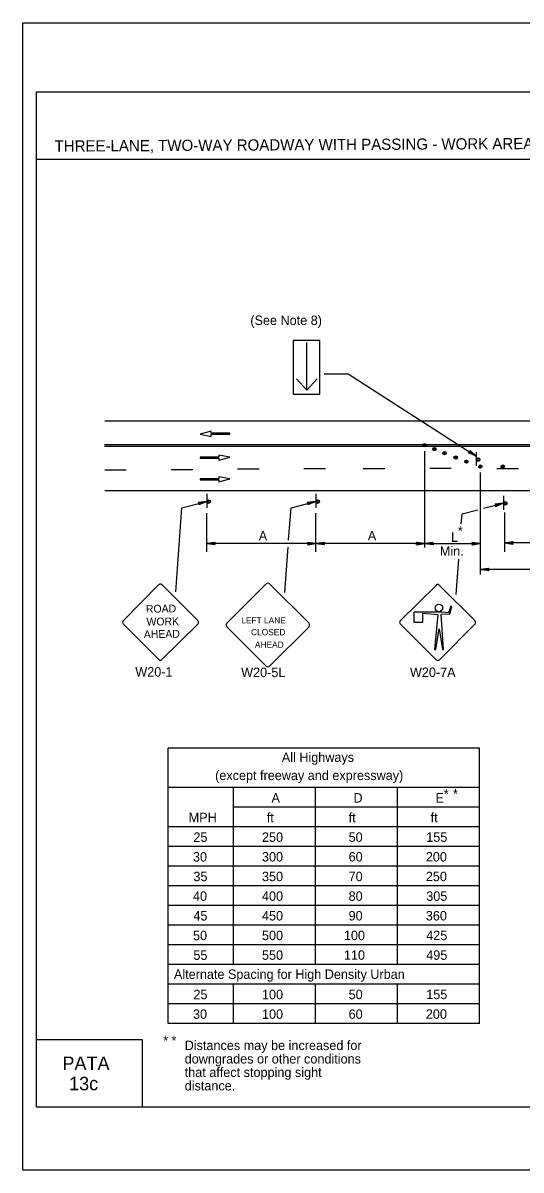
# Model space of a CAD drawing. Extents: x -14145 to -13662, y 30244 to 30661.
# Drawn here: x -13824.17 to -13813.1, y 30424.81 to 30450.31 of the extents above; entities that cross this region are included whole.
import ezdxf

# ---------------------------------------------------------------- set-up
doc = ezdxf.new("R2010")
doc.units = 0
for name, color, linetype in [('1', 7, 'Continuous'), ('10', 7, 'Continuous'), ('2', 7, 'Continuous'), ('3', 7, 'Continuous'), ('4', 7, 'Continuous'), ('61', 7, 'Continuous')]:
    doc.layers.add(name, color=color, linetype=linetype)

msp = doc.modelspace()

# ---------------------------------------------------------------- linework, layer by layer
at = {"layer": '1'}
for p, q in [((-13818.166, 30443.247), (-13818.166, 30442.055)), ((-13817.573, 30443.247), (-13818.166, 30443.247)), ((-13817.866, 30442.145), (-13817.866, 30443.202)), ((-13817.573, 30442.055), (-13817.573, 30443.247)), ((-13817.474, 30442.51), (-13816.943, 30442.51)), ((-13816.943, 30442.51), (-13814.096, 30440.677)), ((-13817.866, 30442.145), (-13818.091, 30442.392)), ((-13817.633, 30442.392), (-13817.866, 30442.145)), ((-13818.166, 30442.055), (-13817.573, 30442.055)), ((-13822.356, 30441.46), (-13793.816, 30441.46)), ((-13819.991, 30441.229), (-13820.233, 30441.163)), ((-13820.233, 30441.163), (-13819.989, 30441.117)), ((-13819.991, 30441.184), (-13819.991, 30441.229)), ((-13819.575, 30441.184), (-13819.991, 30441.184)), ((-13819.989, 30441.117), (-13819.989, 30441.162)), ((-13819.989, 30441.162), (-13819.575, 30441.162)), ((-13819.575, 30441.162), (-13819.575, 30441.184)), ((-13822.357, 30440.938), (-13806.484, 30440.938)), ((-13822.357, 30440.896), (-13806.484, 30440.896)), ((-13819.819, 30440.653), (-13820.233, 30440.653)), ((-13820.233, 30440.653), (-13820.233, 30440.631)), ((-13820.233, 30440.631), (-13819.816, 30440.631)), ((-13819.575, 30440.652), (-13819.819, 30440.698)), ((-13819.819, 30440.698), (-13819.819, 30440.653)), ((-13819.816, 30440.586), (-13819.575, 30440.652)), ((-13819.816, 30440.631), (-13819.816, 30440.586)), ((-13815.243, 30438.649), (-13815.243, 30440.787)), ((-13814.095, 30440.774), (-13814.095, 30440.462)), ((-13820.4, 30440.374), (-13820.88, 30440.374)), ((-13818.924, 30440.386), (-13819.404, 30440.386)), ((-13817.448, 30440.398), (-13817.928, 30440.398)), ((-13816.128, 30440.392), (-13816.608, 30440.392)), ((-13814.652, 30440.404), (-13815.132, 30440.404)), ((-13813.158, 30440.392), (-13813.638, 30440.392)), ((-13821.876, 30440.362), (-13822.356, 30440.362)), ((-13819.819, 30440.172), (-13820.233, 30440.172)), ((-13820.233, 30440.172), (-13820.233, 30440.15)), ((-13820.233, 30440.15), (-13819.816, 30440.15)), ((-13819.575, 30440.171), (-13819.819, 30440.217)), ((-13819.819, 30440.217), (-13819.819, 30440.172)), ((-13819.816, 30440.104), (-13819.575, 30440.171)), ((-13819.816, 30440.15), (-13819.816, 30440.104)), ((-13814.002, 30438.048), (-13814.002, 30440.314)), ((-13822.356, 30439.912), (-13793.816, 30439.912)), ((-13820.638, 30439.531), (-13820.091, 30439.671)), ((-13820.085, 30439.838), (-13820.085, 30439.526)), ((-13818.214, 30439.531), (-13817.667, 30439.671)), ((-13817.661, 30439.838), (-13817.661, 30439.526)), ((-13813.935, 30439.519), (-13813.497, 30439.631)), ((-13813.491, 30439.798), (-13813.491, 30439.486)), ((-13820.775, 30437.661), (-13820.638, 30439.531)), ((-13820.085, 30438.553), (-13820.085, 30439.409)), ((-13818.267, 30438.81), (-13818.214, 30439.531)), ((-13817.661, 30438.553), (-13817.661, 30439.409)), ((-13814.429, 30439.174), (-13814.412, 30439.396)), ((-13814.412, 30439.397), (-13814.062, 30439.486)), ((-13813.461, 30438.549), (-13813.461, 30439.423)), ((-13817.661, 30438.733), (-13820.085, 30438.733)), ((-13818.352, 30437.648), (-13818.278, 30438.655)), ((-13815.237, 30438.733), (-13817.661, 30438.733)), ((-13815.461, 30438.733), (-13814.008, 30438.733)), ((-13811.001, 30438.747), (-13813.461, 30438.747)), ((-13814.544, 30437.6), (-13814.486, 30438.39)), ((-13811.001, 30438.157), (-13814.002, 30438.157)), ((-13821.15, 30437.82), (-13821.945, 30437.017)), ((-13820.281, 30437.017), (-13821.084, 30437.82)), ((-13818.766, 30437.838), (-13819.643, 30436.961)), ((-13818.766, 30437.838), (-13819.643, 30436.961)), ((-13817.813, 30436.961), (-13818.691, 30437.838)), ((-13814.984, 30437.809), (-13815.787, 30437.014)), ((-13814.122, 30437.014), (-13814.924, 30437.809)), ((-13814.122, 30437.014), (-13814.924, 30437.809)), ((-13814.662, 30437.344), (-13814.714, 30437.194)), ((-13814.684, 30437.171), (-13814.639, 30437.336)), ((-13814.639, 30437.336), (-13814.662, 30437.344)), ((-13814.864, 30437.209), (-13815.487, 30437.209)), ((-13815.487, 30437.209), (-13815.487, 30436.984)), ((-13815.284, 30436.984), (-13815.284, 30437.186)), ((-13815.284, 30437.186), (-13814.954, 30437.156)), ((-13814.954, 30437.156), (-13815.022, 30436.376)), ((-13814.879, 30437.164), (-13814.684, 30437.171)), ((-13814.827, 30436.376), (-13814.879, 30437.164)), ((-13814.714, 30437.194), (-13814.864, 30437.209)), ((-13821.945, 30436.951), (-13821.15, 30436.156)), ((-13821.084, 30436.156), (-13820.281, 30436.951)), ((-13819.643, 30436.886), (-13818.766, 30436.008)), ((-13818.691, 30436.008), (-13817.813, 30436.886)), ((-13815.787, 30436.946), (-13814.984, 30436.144)), ((-13815.487, 30436.984), (-13815.284, 30436.984)), ((-13814.992, 30436.376), (-13814.924, 30436.841)), ((-13814.924, 30436.144), (-13814.122, 30436.946)), ((-13814.924, 30436.841), (-13814.849, 30436.376)), ((-13815.022, 30436.376), (-13814.992, 30436.376)), ((-13814.849, 30436.376), (-13814.827, 30436.376)), ((-13820.948, 30428.064), (-13820.948, 30434.183)), ((-13814.028, 30434.183), (-13820.948, 30434.183)), ((-13814.028, 30428.064), (-13814.028, 30434.183)), ((-13814.028, 30433.309), (-13820.95, 30433.309)), ((-13819.492, 30429.375), (-13819.492, 30433.309)), ((-13817.671, 30429.375), (-13817.671, 30433.309)), ((-13815.849, 30429.375), (-13815.849, 30433.309)), ((-13814.028, 30432.872), (-13819.492, 30432.872)), ((-13814.028, 30432.435), (-13820.95, 30432.435)), ((-13814.028, 30431.998), (-13820.95, 30431.998)), ((-13814.028, 30431.561), (-13820.95, 30431.561)), ((-13814.028, 30431.124), (-13820.95, 30431.124)), ((-13814.028, 30430.687), (-13820.95, 30430.687)), ((-13814.028, 30430.25), (-13820.95, 30430.25)), ((-13814.028, 30429.813), (-13820.95, 30429.813)), ((-13814.028, 30429.375), (-13820.95, 30429.375)), ((-13814.028, 30428.938), (-13820.95, 30428.938)), ((-13814.028, 30428.938), (-13820.95, 30428.938)), ((-13819.492, 30428.064), (-13819.492, 30428.938)), ((-13817.671, 30428.064), (-13817.671, 30428.938)), ((-13815.849, 30428.064), (-13815.849, 30428.938)), ((-13814.028, 30428.501), (-13820.95, 30428.501)), ((-13814.028, 30428.064), (-13820.948, 30428.064))]:
    msp.add_line(p, q, dxfattribs=at)
for points in [[(-13814.235, 30440.794), (-13814.236, 30440.777), (-13814.095, 30440.678), (-13814.235, 30440.794), (-13814.234, 30440.801), (-13814.095, 30440.678), (-13814.245, 30440.76), (-13814.259, 30440.756), (-13814.095, 30440.678), (-13814.271, 30440.752), (-13814.259, 30440.756)], [(-13820.271, 30439.647), (-13820.259, 30439.635), (-13820.091, 30439.671), (-13820.271, 30439.647), (-13820.277, 30439.653), (-13820.091, 30439.671), (-13820.253, 30439.617), (-13820.259, 30439.605), (-13820.091, 30439.671), (-13820.265, 30439.593), (-13820.259, 30439.605)], [(-13817.847, 30439.647), (-13817.835, 30439.635), (-13817.667, 30439.671), (-13817.847, 30439.647), (-13817.853, 30439.653), (-13817.667, 30439.671), (-13817.829, 30439.617), (-13817.835, 30439.605), (-13817.667, 30439.671), (-13817.841, 30439.593), (-13817.835, 30439.605)], [(-13813.677, 30439.607), (-13813.665, 30439.595), (-13813.497, 30439.631), (-13813.677, 30439.607), (-13813.683, 30439.613), (-13813.497, 30439.631), (-13813.659, 30439.577), (-13813.665, 30439.565), (-13813.497, 30439.631), (-13813.671, 30439.553), (-13813.665, 30439.565)], [(-13819.905, 30438.715), (-13819.911, 30438.727), (-13820.085, 30438.733), (-13819.905, 30438.715), (-13819.899, 30438.703), (-13820.085, 30438.733), (-13819.911, 30438.745), (-13819.905, 30438.757), (-13820.085, 30438.733), (-13819.899, 30438.763), (-13819.905, 30438.757)], [(-13817.841, 30438.757), (-13817.829, 30438.739), (-13817.661, 30438.733), (-13817.841, 30438.757), (-13817.847, 30438.763), (-13817.661, 30438.733), (-13817.829, 30438.721), (-13817.841, 30438.709), (-13817.661, 30438.733), (-13817.847, 30438.703), (-13817.841, 30438.709)], [(-13817.481, 30438.715), (-13817.487, 30438.727), (-13817.661, 30438.733), (-13817.481, 30438.715), (-13817.475, 30438.703), (-13817.661, 30438.733), (-13817.487, 30438.745), (-13817.481, 30438.757), (-13817.661, 30438.733), (-13817.475, 30438.763), (-13817.481, 30438.757)], [(-13815.417, 30438.757), (-13815.405, 30438.739), (-13815.237, 30438.733), (-13815.417, 30438.757), (-13815.423, 30438.763), (-13815.237, 30438.733), (-13815.405, 30438.721), (-13815.417, 30438.709), (-13815.237, 30438.733), (-13815.423, 30438.703), (-13815.417, 30438.709)], [(-13815.057, 30438.715), (-13815.069, 30438.727), (-13815.237, 30438.733), (-13815.057, 30438.715), (-13815.051, 30438.703), (-13815.237, 30438.733), (-13815.069, 30438.745), (-13815.063, 30438.757), (-13815.237, 30438.733), (-13815.051, 30438.763), (-13815.063, 30438.757)], [(-13814.188, 30438.757), (-13814.176, 30438.739), (-13814.008, 30438.733), (-13814.188, 30438.757), (-13814.194, 30438.763), (-13814.008, 30438.733), (-13814.176, 30438.727), (-13814.182, 30438.709), (-13814.008, 30438.733), (-13814.194, 30438.703), (-13814.182, 30438.709)], [(-13813.281, 30438.723), (-13813.287, 30438.735), (-13813.461, 30438.747), (-13813.281, 30438.723), (-13813.275, 30438.717), (-13813.461, 30438.747), (-13813.287, 30438.753), (-13813.281, 30438.765), (-13813.461, 30438.747), (-13813.275, 30438.777), (-13813.281, 30438.765)], [(-13813.822, 30438.139), (-13813.834, 30438.151), (-13814.002, 30438.157), (-13813.822, 30438.139), (-13813.816, 30438.127), (-13814.002, 30438.157), (-13813.834, 30438.169), (-13813.828, 30438.181), (-13814.002, 30438.157), (-13813.816, 30438.187), (-13813.828, 30438.181)]]:
    msp.add_lwpolyline(points, dxfattribs=at)
for centre, radius in [((-13815.247, 30440.92), 0.0379), ((-13815.246, 30440.92), 0.014), ((-13815.027, 30440.833), 0.037), ((-13815.026, 30440.835), 0.0194), ((-13814.8, 30440.745), 0.036), ((-13814.803, 30440.739), 0.0161), ((-13814.554, 30440.645), 0.038), ((-13814.555, 30440.648), 0.0155), ((-13814.055, 30440.601), 0.0408), ((-13814.317, 30440.554), 0.0346), ((-13814.316, 30440.559), 0.0101), ((-13814.006, 30440.445), 0.0354), ((-13814.009, 30440.448), 0.0143), ((-13813.506, 30440.445), 0.037), ((-13813.509, 30440.443), 0.0172), ((-13820.046, 30439.665), 0.0408), ((-13817.622, 30439.665), 0.0408), ((-13813.451, 30439.625), 0.0408), ((-13814.928, 30437.302), 0.0844)]:
    msp.add_circle(centre, radius, dxfattribs=at)
for centre, radius, start, end in [((-13814.06, 30440.609), 0.0214, 189.521, 184.2501), ((-13820.051, 30439.673), 0.0214, 189.521, 184.2501), ((-13817.627, 30439.673), 0.0214, 189.521, 184.2501), ((-13813.456, 30439.633), 0.0214, 189.521, 184.2501), ((-13821.118, 30437.786), 0.0465, 45, 135), ((-13818.73, 30437.802), 0.0511, 45, 135), ((-13818.73, 30437.802), 0.0511, 45, 135), ((-13814.956, 30437.78), 0.0465, 45, 135), ((-13821.913, 30436.984), 0.0465, 135, 225), ((-13820.315, 30436.983), 0.0465, 315, 45), ((-13819.608, 30436.923), 0.0511, 135, 225), ((-13819.608, 30436.923), 0.0511, 135, 225), ((-13817.852, 30436.923), 0.0511, 315, 45), ((-13815.755, 30436.981), 0.0465, 135, 225), ((-13814.157, 30436.981), 0.0465, 315, 45), ((-13821.118, 30436.188), 0.0465, 225, 315), ((-13814.956, 30436.182), 0.0465, 225, 315), ((-13818.73, 30436.045), 0.0511, 225, 315), ((-13818.73, 30436.045), 0.0511, 225, 315)]:
    msp.add_arc(centre, radius, start, end, dxfattribs=at)
at = {"layer": '10'}
for p, q in [((-13823.874, 30448.777), (-13792.422, 30448.777)), ((-13823.874, 30426.207), (-13823.874, 30448.777)), ((-13823.874, 30447.277), (-13792.422, 30447.277)), ((-13823.874, 30427.707), (-13821.524, 30427.707)), ((-13821.524, 30427.707), (-13821.524, 30426.207)), ((-13792.422, 30426.207), (-13823.874, 30426.207))]:
    msp.add_line(p, q, dxfattribs=at)
at = {"layer": '61'}
msp.add_lwpolyline([(-13824.174, 30450.307), (-13791.174, 30450.307), (-13791.174, 30424.807), (-13824.174, 30424.807)], close=True, dxfattribs=at)

# ---------------------------------------------------------------- texts
at = {"layer": '1'}
for s, height, rotation, p in [('ROAD', 0.1735, 0.7566, (-13821.438, 30437.195)), ('WORK', 0.1733, 0.7588, (-13821.425, 30436.91)), ('AHEAD', 0.1735, 0.7481, (-13821.485, 30436.632))]:
    msp.add_text(s, height=height, rotation=rotation, dxfattribs=at).set_placement(p)
for s, height, p in [('LEFT LANE', 0.1386, (-13819.32, 30436.957)), ('CLOSED', 0.1389, (-13819.103, 30436.695)), ('AHEAD', 0.1389, (-13819.017, 30436.417))]:
    msp.add_text(s, height=height, dxfattribs=at).set_placement(p)
at = {"layer": '2'}
for s, p in [('(See Note 8)', (-13819.119, 30443.592)), ('*', (-13814.506, 30438.912)), ('A', (-13818.931, 30438.803)), ('A', (-13816.507, 30438.803)), ('L', (-13814.658, 30438.772)), ('Min.', (-13814.907, 30438.461)), ('W20-1', (-13821.676, 30435.777)), ('W20-5L', (-13819.323, 30435.766)), ('W20-7A', (-13815.571, 30435.768)), ('*', (-13814.819, 30433.065)), ('*', (-13814.613, 30433.065)), ('A', (-13818.649, 30432.976)), ('D', (-13816.826, 30432.976)), ('E', (-13815.002, 30432.976)), ('MPH', (-13820.489, 30432.539)), ('ft', (-13818.754, 30432.539)), ('ft', (-13816.933, 30432.539)), ('ft', (-13815.111, 30432.539)), ('25', (-13820.384, 30432.102)), ('250', (-13818.86, 30432.103)), ('50', (-13816.934, 30432.103)), ('155', (-13815.209, 30432.103)), ('30', (-13820.394, 30431.665)), ('300', (-13818.86, 30431.666)), ('60', (-13816.934, 30431.666)), ('200', (-13815.218, 30431.666)), ('35', (-13820.384, 30431.228)), ('350', (-13818.86, 30431.229)), ('70', (-13816.934, 30431.229)), ('250', (-13815.218, 30431.229)), ('40', (-13820.394, 30430.791)), ('400', (-13818.86, 30430.792)), ('80', (-13816.934, 30430.792)), ('305', (-13815.209, 30430.792)), ('45', (-13820.384, 30430.354)), ('450', (-13818.86, 30430.355)), ('90', (-13816.934, 30430.355)), ('360', (-13815.218, 30430.355)), ('50', (-13820.393, 30429.917)), ('500', (-13818.86, 30429.918)), ('100', (-13817.039, 30429.918)), ('425', (-13815.209, 30429.918)), ('55', (-13820.384, 30429.479)), ('550', (-13818.86, 30429.481)), ('110', (-13817.039, 30429.481)), ('495', (-13815.209, 30429.481)), ('25', (-13820.384, 30428.605)), ('100', (-13818.86, 30428.605)), ('50', (-13816.934, 30428.605)), ('155', (-13815.209, 30428.607)), ('30', (-13820.393, 30428.168)), ('100', (-13818.86, 30428.168)), ('60', (-13816.934, 30428.168)), ('200', (-13815.218, 30428.17)), ('*', (-13821.054, 30427.581)), ('*', (-13820.872, 30427.581)), ('Distances may be increased for ', (-13820.578, 30427.474)), ('downgrades or other conditions ', (-13820.578, 30427.175)), ('that affect stopping sight ', (-13820.578, 30426.876)), ('distance.', (-13820.578, 30426.577))]:
    msp.add_text(s, height=0.21, dxfattribs=at).set_placement(p)
at = {"layer": '3'}
for s, height, p in [('All Highways', 0.20979, (-13818.419, 30433.879)), ('(except freeway and expressway)', 0.21, (-13819.902, 30433.476)), ('Alternate Spacing for High Density Urban', 0.20979, (-13820.817, 30429.056))]:
    msp.add_text(s, height=height, dxfattribs=at).set_placement(p)
at = {"layer": '4'}
msp.add_text('THREE-LANE, TWO-WAY ROADWAY WITH PASSING - WORK AREA IN ONE-LANE APPROACH AND LEFT LANE OF TWO-WAY APPROACH - WITH FLAGGERS', height=0.250002, rotation=0.31, dxfattribs=at).set_placement((-13823.47, 30447.445))
for s, p in [('PATA', (-13823.296, 30427.03)), ('13c', (-13823.148, 30426.58))]:
    msp.add_text(s, height=0.3, dxfattribs=at).set_placement(p)

doc.saveas('drawing.dxf')
